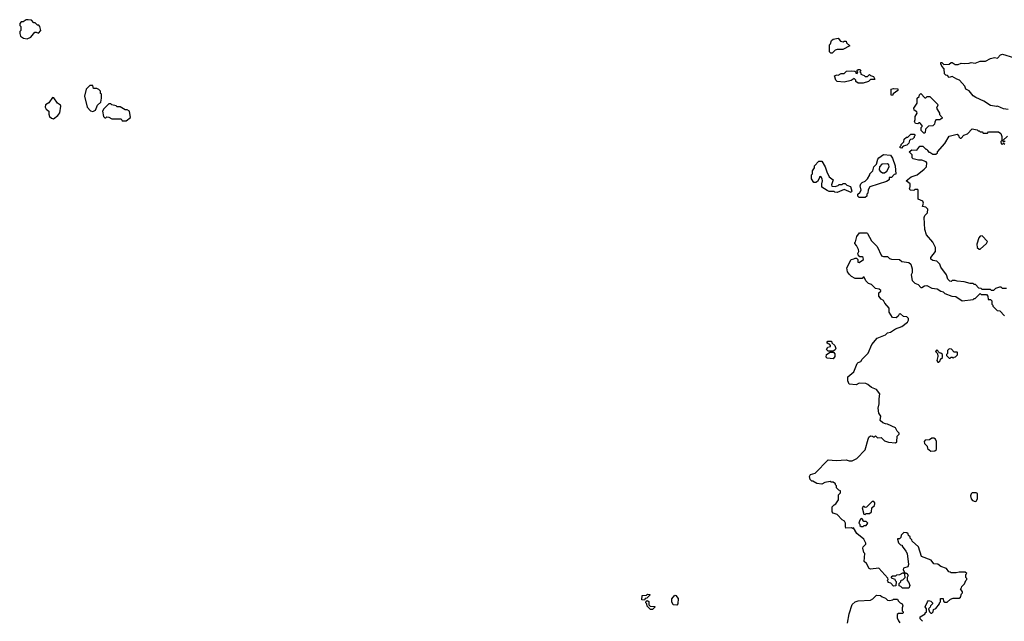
# Model space of a CAD drawing. Extents: x 1861455 to 2058065, y 200073 to 437907.
# Tile 319 of 574: x 1972130 to 1981893, y 296732 to 302692. Entities that reach past the tile are written whole.
import ezdxf

# ---------------------------------------------------------------- set-up
doc = ezdxf.new("R2010")
doc.units = 0

msp = doc.modelspace()

# ---------------------------------------------------------------- linework, layer by layer
at = {"layer": '0CON05XD'}
for points in [[(1972205, 302503.3), (1972241.7, 302518.3), (1972281.7, 302568.3), (1972295, 302570), (1972315, 302560), (1972340, 302585), (1972330, 302625), (1972318.3, 302638.3), (1972305, 302640), (1972285, 302660), (1972271.7, 302661.7), (1972247, 302687), (1972215, 302692.5), (1972195, 302690), (1972165, 302670), (1972145, 302670), (1972130, 302655), (1972130, 302635), (1972140, 302625), (1972140, 302585), (1972133, 302577), (1972130, 302555), (1972139.3, 302529.3), (1972168.3, 302508.3), (1972205, 302503.3)], [(1980185, 302360), (1980171.7, 302361.7), (1980160, 302375), (1980160, 302445), (1980170, 302455), (1980180, 302485), (1980195, 302500), (1980245, 302510), (1980268.3, 302478.3), (1980295, 302472.5), (1980305, 302480), (1980325, 302480), (1980330, 302465), (1980360, 302435), (1980291.7, 302398.3), (1980235, 302397.5), (1980215, 302390), (1980185, 302360)], [(1981931.7, 301801.7), (1981885, 301810), (1981827, 301837), (1981815, 301832.5), (1981755, 301842.5), (1981690, 301885), (1981611.7, 301921.7), (1981585, 301937.5), (1981545, 301987.5), (1981512.5, 302005), (1981502.5, 302035), (1981450, 302095), (1981423, 302103), (1981375, 302130), (1981345, 302120), (1981328.3, 302138.3), (1981311.7, 302141.7), (1981300, 302155), (1981297, 302207), (1981273, 302233), (1981262.5, 302255), (1981265, 302270), (1981275, 302270), (1981295, 302250), (1981347, 302253), (1981365, 302267.5), (1981375, 302267.5), (1981405, 302250), (1981435, 302250), (1981465, 302262.5), (1981495, 302257.5), (1981545, 302262.5), (1981565, 302270), (1981603, 302263), (1981655, 302282.5), (1981705, 302282.5), (1981755, 302307.5), (1981795, 302316.7), (1981825, 302310), (1981857, 302343), (1981875, 302352.5), (1981985, 302317.5)], [(1980495, 302062.5), (1980443, 302063), (1980421.7, 302081.7), (1980420, 302095), (1980405, 302110), (1980375, 302090), (1980305, 302072.5), (1980235, 302080), (1980222.5, 302095), (1980210, 302135), (1980235, 302147.5), (1980247, 302143), (1980275, 302160), (1980305, 302160), (1980328.3, 302181.7), (1980375, 302187.5), (1980411.7, 302181.7), (1980420, 302175), (1980421.7, 302161.7), (1980435, 302160), (1980440, 302175), (1980431.7, 302188.3), (1980445, 302200), (1980465, 302200), (1980470, 302185), (1980460, 302175), (1980470, 302165), (1980471.7, 302151.7), (1980505, 302140), (1980515, 302130), (1980535, 302130), (1980555, 302150), (1980565, 302140), (1980595, 302130), (1980610, 302105), (1980605, 302100), (1980565, 302100), (1980545, 302080), (1980495, 302062.5)], [(1972855, 301783.3), (1972882.5, 301795), (1972902.5, 301845), (1972933.3, 301875), (1972942.5, 301915), (1972940, 301955), (1972932.5, 301962.5), (1972930, 301985), (1972915, 302000), (1972895, 302010), (1972861.7, 302011.7), (1972855, 302040), (1972825, 302040), (1972790, 302005), (1972772.5, 301935), (1972800, 301825), (1972830.7, 301790.7), (1972855, 301783.3)], [(1980785, 301940), (1980770, 301945), (1980770, 302005), (1980795, 302012.5), (1980838.3, 302008.3), (1980838.3, 301991.7), (1980791.7, 301958.3), (1980785, 301940)], [(1972465, 301711.8), (1972506.7, 301743.3), (1972529.3, 301770.7), (1972537.5, 301835), (1972533.3, 301845), (1972503.3, 301865), (1972469.3, 301919.3), (1972455, 301922.5), (1972419.5, 301870.5), (1972385, 301848.8), (1972383.6, 301825), (1972391.9, 301805), (1972418.6, 301785), (1972417.8, 301755), (1972425.5, 301735), (1972445, 301717.8), (1972465, 301711.8)], [(1981105, 301570), (1981095, 301570), (1981070, 301595), (1981070, 301625), (1981080, 301635), (1981080, 301645), (1981055, 301670), (1981045, 301670), (1981035, 301660), (1981013, 301663), (1981002.5, 301685), (1981010, 301705), (1981010, 301735), (1981030, 301765), (1981025, 301780), (1981000, 301795), (1980997.5, 301815), (1981030, 301865), (1981030, 301915), (1981048.3, 301931.7), (1981051.7, 301948.3), (1981065, 301960), (1981105, 301920), (1981115, 301920), (1981128.3, 301931.7), (1981155, 301930), (1981230, 301855), (1981232.5, 301845), (1981220, 301815), (1981250, 301765), (1981251.7, 301751.7), (1981277.5, 301725), (1981275, 301710), (1981265, 301710), (1981255, 301700), (1981215, 301700), (1981203, 301677), (1981201.7, 301658.3), (1981185, 301640), (1981141.7, 301638.3), (1981111.7, 301608.3), (1981110, 301575), (1981105, 301570)], [(1973185, 301690), (1973230, 301725), (1973220, 301785), (1973195, 301800), (1973175, 301800), (1973125, 301830), (1973095, 301830), (1973085, 301840), (1973045, 301850), (1973035, 301860), (1973015, 301860), (1972965, 301810), (1972950, 301785), (1972960, 301735), (1972975, 301720), (1972985, 301720), (1972995, 301730), (1973015, 301727.5), (1973045, 301710), (1973135, 301710), (1973145, 301690), (1973185, 301690)], [(1981915, 300030), (1981875, 300030), (1981861.7, 300041.7), (1981845, 300042.5), (1981805, 300030), (1981785, 300010), (1981765, 300010), (1981755, 300020), (1981675, 300020), (1981665, 300030), (1981641.7, 300031.7), (1981608.3, 300068.3), (1981595, 300070), (1981585, 300080), (1981555, 300080), (1981496.4, 300096.4), (1981425, 300102.5), (1981405, 300110), (1981375, 300110), (1981365, 300100), (1981351.7, 300101.7), (1981331.7, 300121.7), (1981320, 300165), (1981265, 300240), (1981255, 300270), (1981225, 300300), (1981185, 300307.5), (1981165, 300320), (1981163, 300337), (1981210, 300395), (1981212.5, 300435), (1981185, 300490), (1981121.7, 300561.7), (1981106.2, 300615), (1981097, 300733), (1981106.4, 300753.6), (1981130.8, 300779.2), (1981134.1, 300814.1), (1981116.1, 300836.1), (1981081.7, 300841.7), (1981091.2, 300875), (1981086, 300896), (1981040, 300915), (1981040, 301005), (1981035, 301010), (1981005, 301010), (1980995, 301000), (1980960, 301005), (1980952.5, 301025), (1980960, 301035), (1980960, 301065), (1980920, 301095), (1980970, 301135), (1981030, 301155), (1981099.5, 301210.5), (1981120, 301235), (1981123.3, 301275), (1981117.5, 301285), (1981075, 301301.2), (1981042.3, 301302.3), (1980990, 301315), (1980980, 301325), (1980980, 301355), (1980950, 301385), (1980975, 301402.5), (1981025, 301400), (1981055, 301440), (1981085, 301440), (1981115, 301410), (1981125, 301410), (1981130, 301395), (1981145, 301380), (1981155, 301380), (1981185, 301360), (1981215, 301360), (1981230, 301375), (1981230, 301385), (1981302.5, 301465), (1981345, 301540), (1981425, 301560), (1981438.3, 301548.3), (1981441.7, 301531.7), (1981455, 301520), (1981465, 301520), (1981491.7, 301548.3), (1981528.3, 301561.7), (1981575, 301610), (1981625, 301600), (1981635, 301590), (1981645, 301590), (1981655, 301580), (1981675, 301580), (1981685, 301570), (1981725, 301570), (1981735, 301580), (1981835, 301580), (1981860, 301565), (1981870, 301535), (1981870, 301495), (1981860, 301485), (1981861.7, 301461.7), (1981875, 301460), (1981885, 301470), (1981898.3, 301458.3)], [(1980875, 301420), (1980861.7, 301421.7), (1980860, 301435), (1980870, 301445), (1980870, 301455), (1980898.3, 301481.7), (1980901.7, 301508.3), (1980921.7, 301528.3), (1980935, 301530), (1980965, 301560), (1980998.3, 301558.3), (1981010, 301545), (1981000, 301535), (1981000, 301525), (1980981.7, 301508.3), (1980963.3, 301506.7), (1980953.3, 301496.7), (1980945, 301470), (1980925, 301450), (1980891.7, 301438.3), (1980875, 301420)], [(1981902.5, 301487.5), (1981885, 301480), (1981880, 301495), (1981925, 301540)], [(1980515, 300930), (1980455, 300930), (1980440, 300945), (1980440, 300965), (1980459.3, 300980.7), (1980472.5, 301005), (1980463.3, 301045), (1980470, 301065), (1980485, 301080), (1980515, 301093.3), (1980537.5, 301115), (1980560, 301155), (1980560, 301165), (1980590, 301195), (1980600, 301235), (1980625, 301260), (1980638.3, 301311.7), (1980650, 301325), (1980695, 301357.5), (1980765, 301350), (1980785, 301320), (1980810, 301245), (1980818.3, 301161.7), (1980801.7, 301158.3), (1980775, 301130), (1980751.7, 301128.3), (1980750, 301105), (1980725, 301090), (1980560, 301035), (1980543, 301007), (1980540, 300975), (1980530, 300965), (1980530, 300945), (1980515, 300930)], [(1980375, 300980), (1980305, 301010), (1980235, 300980), (1980213, 300983), (1980205, 300990), (1980155, 300990), (1980135, 301000), (1980083, 301033), (1980082.5, 301065), (1980090, 301095), (1980087, 301117), (1980075, 301140), (1980060, 301135), (1980060, 301125), (1980039.3, 301090.7), (1980025, 301080), (1980005, 301080), (1979980, 301115), (1979980, 301155), (1979990, 301165), (1979990, 301195), (1980010, 301225), (1980010, 301245), (1980055, 301290), (1980085, 301290), (1980117.5, 301235), (1980132.5, 301185), (1980157.5, 301135), (1980197, 301107), (1980180, 301055), (1980181.7, 301041.7), (1980215, 301040), (1980245, 301050), (1980255, 301060), (1980285, 301060), (1980295, 301070), (1980315, 301070), (1980331.7, 301051.7), (1980368.3, 301038.3), (1980382.5, 300995), (1980375, 300980)], [(1980705, 301173.8), (1980729.1, 301190.9), (1980750, 301235), (1980747.5, 301255), (1980735, 301263.8), (1980680.3, 301259.7), (1980656, 301234), (1980651.2, 301205), (1980661.4, 301191.4), (1980685, 301175.8), (1980705, 301173.8)], [(1981081.7, 296731.7), (1981060, 296755), (1981060, 296775), (1981110, 296805), (1981110, 296815), (1981120, 296825), (1981120, 296855), (1981110, 296875), (1981130, 296925), (1981141.7, 296938.3), (1981165, 296930), (1981180, 296915), (1981180, 296905), (1981160, 296885), (1981158.3, 296871.7), (1981140, 296855), (1981150, 296825), (1981163, 296813), (1981175, 296812.5), (1981187.5, 296825), (1981191.7, 296848.3), (1981215, 296860), (1981250, 296905), (1981250, 296915), (1981260, 296925), (1981261.7, 296958.3), (1981288.3, 296958.3), (1981291.7, 296931.7), (1981305, 296920), (1981325, 296920), (1981358.3, 296951.7), (1981385, 296960), (1981445, 296960), (1981458.3, 296971.7), (1981470, 297005), (1981480, 297015), (1981480, 297025), (1981460, 297055), (1981470, 297065), (1981471.7, 297078.3), (1981498.3, 297101.7), (1981510, 297135), (1981520, 297145), (1981520, 297155), (1981510, 297165), (1981510, 297195), (1981520, 297205), (1981505, 297220), (1981445, 297220), (1981415, 297212.5), (1981365, 297212.5), (1981355, 297217.5), (1981343.6, 297223.6), (1981320, 297255), (1981263.3, 297273.3), (1981235, 297297.5), (1981195, 297300), (1981167, 297337), (1981073.6, 297373.6), (1981040.7, 297470.7), (1980980, 297525), (1980975, 297540), (1980960, 297555), (1980958.3, 297568.3), (1980941.7, 297581.7), (1980938.3, 297598.3), (1980925, 297610), (1980898.3, 297611.7), (1980870, 297585), (1980868.3, 297561.7), (1980855, 297550), (1980835, 297550), (1980832.5, 297545), (1980845, 297510), (1980865, 297490), (1980880, 297485), (1980880, 297475), (1980918.3, 297428.3), (1980928.8, 297405), (1980943.3, 297295), (1980935, 297272.5), (1980893, 297257), (1980890, 297245), (1980901.7, 297221.7), (1980915, 297210), (1980925, 297210), (1980940, 297185), (1980930, 297165), (1980930, 297135), (1980947.5, 297115), (1980957.5, 297085), (1980945, 297060), (1980885, 297060), (1980868.3, 297078.3), (1980851.7, 297081.7), (1980850, 297105), (1980868.3, 297121.7), (1980871.7, 297138.3), (1980888.3, 297141.7), (1980910, 297165), (1980908.3, 297198.3), (1980895, 297210), (1980885, 297210), (1980855, 297192.5), (1980825, 297190), (1980815, 297180), (1980785, 297180), (1980771.7, 297168.3), (1980771.7, 297161.7), (1980808.3, 297148.3), (1980810, 297135), (1980820, 297125), (1980818.3, 297081.7), (1980795, 297080), (1980768.3, 297108.3), (1980740, 297115), (1980740, 297125), (1980730, 297135), (1980740, 297145), (1980738.3, 297158.3), (1980648.3, 297258.3), (1980565, 297250), (1980552.5, 297255), (1980526.1, 297306.1), (1980503.3, 297325), (1980510, 297405), (1980500, 297415), (1980490, 297455), (1980495, 297470), (1980520, 297495), (1980520, 297505), (1980500, 297545), (1980430.7, 297600.7), (1980398.3, 297658.3), (1980387.5, 297652.5), (1980377, 297657), (1980322.5, 297655), (1980317, 297667), (1980318.8, 297705), (1980307.5, 297725), (1980285, 297737.5), (1980235, 297790), (1980195, 297802.5), (1980187.5, 297815), (1980187.5, 297865), (1980205, 297887.5), (1980223, 297897), (1980250, 297935), (1980250, 297985), (1980270, 298005), (1980270, 298025), (1980251.7, 298031.7), (1980230, 298055), (1980230, 298075), (1980220, 298085), (1980220, 298095), (1980195, 298110), (1980175, 298110), (1980165, 298117.5), (1980115, 298107.5), (1980085, 298090), (1980035, 298097.5), (1979995, 298120), (1979985, 298120), (1979968.3, 298138.3), (1979962.5, 298165), (1979973, 298187), (1980019.3, 298200.7), (1980145, 298332.5), (1980225, 298323.8), (1980325, 298332.5), (1980355, 298322.5), (1980385, 298322.5), (1980430, 298345), (1980515, 298430), (1980543, 298537), (1980550, 298555), (1980565, 298570), (1980587, 298567), (1980595, 298560), (1980605, 298560), (1980615, 298570), (1980635, 298550), (1980671.7, 298551.7), (1980705, 298520), (1980745, 298507.5), (1980815, 298500), (1980828.3, 298511.7), (1980830, 298565), (1980850, 298585), (1980850, 298595), (1980830, 298615), (1980815, 298650), (1980736.4, 298686.4), (1980715, 298687.5), (1980689.3, 298699.3), (1980663, 298723), (1980667.5, 298765), (1980650, 298795), (1980643.3, 298845), (1980653.3, 298885), (1980653, 298937), (1980657.5, 298985), (1980625, 299027.5), (1980575, 299047.5), (1980539.3, 299079.3), (1980519.3, 299089.3), (1980455, 299090), (1980423.6, 299076.4), (1980355, 299082.5), (1980340, 299115), (1980340, 299155), (1980400, 299205), (1980433.6, 299286.4), (1980445, 299297.5), (1980470, 299305), (1980485, 299330), (1980543, 299387), (1980580, 299475), (1980632.3, 299537.7), (1980715, 299570), (1980735, 299590), (1980765, 299597.5), (1980815, 299630), (1980878.3, 299651.7), (1980933, 299697), (1980942.5, 299715), (1980941.7, 299731.7), (1980927, 299747), (1980895, 299752.5), (1980865, 299776.7), (1980850, 299775), (1980840, 299755), (1980821.7, 299738.3), (1980785, 299742.5), (1980752.5, 299795), (1980752.5, 299835), (1980707.5, 299885), (1980695, 299910), (1980673.6, 299923.6), (1980650, 299955), (1980650, 299985), (1980668.3, 300001.7), (1980668.3, 300008.3), (1980651.7, 300021.7), (1980615, 300030), (1980575, 300067.5), (1980545, 300080), (1980520, 300105), (1980505, 300140), (1980495, 300140), (1980485, 300130), (1980415, 300127.5), (1980377, 300147), (1980357, 300167), (1980336.7, 300195), (1980333.3, 300235), (1980373.3, 300316.7), (1980401.7, 300321.7), (1980415, 300330), (1980428.3, 300328.3), (1980440, 300315), (1980441.7, 300291.7), (1980455, 300287.5), (1980496, 300315), (1980495, 300336.7), (1980485, 300342.5), (1980461.7, 300341.7), (1980443, 300363), (1980440, 300375), (1980450, 300395), (1980447.5, 300415), (1980427, 300457), (1980410, 300475), (1980410, 300485), (1980417, 300493), (1980430, 300545), (1980457.5, 300582.5), (1980529.3, 300579.3), (1980537.5, 300575), (1980575, 300500), (1980632.5, 300445), (1980675, 300353.3), (1980695, 300346.2), (1980735, 300347.5), (1980755, 300327.5), (1980775, 300320), (1980855, 300317.5), (1980878.3, 300298.3), (1980945, 300287.5), (1980965, 300270), (1980980, 300225), (1980980, 300185), (1980970, 300165), (1980978.3, 300108.3), (1981005, 300083.3), (1981039.3, 300069.3), (1981065, 300040), (1981075, 300040), (1981103, 300057), (1981125, 300057.5), (1981173, 300033), (1981227, 300027), (1981263.3, 300003.3), (1981287, 299997), (1981305, 299980), (1981373, 299953), (1981411.7, 299951.7), (1981475, 299907.5), (1981585, 299920), (1981595, 299930), (1981605, 299930), (1981655, 299980), (1981665, 299970), (1981715, 299970), (1981730, 299955), (1981731.7, 299921.7), (1981755, 299920), (1981768.3, 299908.3), (1981770, 299875), (1981780, 299865), (1981780, 299855), (1981821.7, 299811.7), (1981847.5, 299807.5), (1981895, 299760)], [(1981655, 300420), (1981717.5, 300475), (1981727.5, 300495), (1981675, 300550), (1981653.8, 300546.2), (1981639.3, 300530.7), (1981622.3, 300467.7), (1981623.9, 300433.9), (1981645, 300420), (1981655, 300420)], [(1980195, 299410), (1980145, 299410), (1980130, 299425), (1980141.7, 299448.3), (1980170, 299455), (1980170, 299465), (1980158.3, 299478.3), (1980145, 299480), (1980131.7, 299491.7), (1980141.7, 299508.3), (1980178.3, 299508.3), (1980181.7, 299491.7), (1980212.5, 299465), (1980222.5, 299435), (1980215, 299420), (1980195, 299410)], [(1980195, 299332.5), (1980135, 299340), (1980128.3, 299348.3), (1980130, 299375), (1980165, 299400), (1980198.3, 299398.3), (1980211.7, 299381.7), (1980212.5, 299355), (1980195, 299332.5)], [(1981245, 299300), (1981258.3, 299311.7), (1981261.7, 299328.3), (1981280, 299345), (1981280, 299375), (1981265, 299390), (1981251.7, 299391.7), (1981225, 299420), (1981210, 299405), (1981230, 299385), (1981232.5, 299355), (1981222.5, 299315), (1981235, 299300), (1981245, 299300)], [(1981385, 299340), (1981395, 299350), (1981408.3, 299351.7), (1981428.3, 299371.7), (1981430, 299395), (1981425, 299400), (1981395, 299400), (1981368.3, 299428.3), (1981345, 299430), (1981330, 299415), (1981330, 299385), (1981320, 299375), (1981320, 299365), (1981345, 299340), (1981355, 299340), (1981365, 299350), (1981375, 299350), (1981385, 299340)], [(1981165, 298417.5), (1981205, 298420), (1981220, 298435), (1981220, 298515), (1981210, 298535), (1981195, 298547.5), (1981175, 298547.5), (1981151.7, 298528.3), (1981110, 298525), (1981100, 298515), (1981103, 298493), (1981128.3, 298468.3), (1981130, 298445), (1981165, 298417.5)], [(1981605, 297918.8), (1981615, 297923.3), (1981625.8, 297945), (1981627.7, 297997.7), (1981615, 298006.2), (1981575, 298003.8), (1981564.3, 297995.7), (1981558, 297975), (1981564.4, 297944.4), (1981578.3, 297928.3), (1981605, 297918.8)], [(1980515, 297790), (1980525, 297800), (1980555, 297800), (1980577.5, 297815), (1980580, 297855), (1980605, 297880), (1980610, 297895), (1980610, 297905), (1980598.3, 297918.3), (1980581.7, 297918.3), (1980528.3, 297861.7), (1980515, 297860), (1980505, 297870), (1980495, 297870), (1980483, 297857), (1980500, 297795), (1980515, 297790)], [(1980495, 297670), (1980505, 297680), (1980525, 297680), (1980540, 297705), (1980525, 297720), (1980501.7, 297721.7), (1980490, 297735), (1980490, 297745), (1980475, 297750), (1980460, 297735), (1980450, 297705), (1980460, 297695), (1980461.7, 297681.7), (1980475, 297670), (1980495, 297670)], [(1978325, 296940), (1978300, 296945), (1978301.7, 296988.3), (1978345, 296990), (1978355, 297000), (1978378.3, 296998.3), (1978378.3, 296991.7), (1978348.3, 296961.7), (1978331.7, 296958.3), (1978325, 296940)], [(1978405, 296850), (1978385, 296850), (1978353, 296883), (1978350, 296905), (1978340, 296915), (1978340, 296925), (1978351.7, 296938.3), (1978368.3, 296928.3), (1978370, 296895), (1978381.7, 296881.7), (1978428.3, 296878.3), (1978428.3, 296871.7), (1978405, 296850)], [(1978645, 296892.5), (1978610, 296895), (1978597.5, 296925), (1978597.5, 296955), (1978625, 296990), (1978636.4, 296986.4), (1978659.3, 296959.3), (1978657.5, 296905), (1978645, 296892.5)], [(1980337.5, 296715), (1980353.3, 296805), (1980385, 296900), (1980413.9, 296926.1), (1980443.9, 296936.1), (1980565, 296942.5), (1980590, 296955), (1980625, 296990), (1980667, 296987), (1980683, 296973), (1980715, 296960), (1980735, 296940), (1980755, 296937.5), (1980787, 296943), (1980795, 296950), (1980835, 296950), (1980840, 296935), (1980860, 296915), (1980880, 296905), (1980887.5, 296885), (1980880, 296865), (1980880, 296835), (1980890, 296825), (1980890, 296815), (1980885, 296810), (1980845, 296810), (1980831.7, 296798.3), (1980830, 296765), (1980842.5, 296735), (1980857, 296717)]]:
    msp.add_lwpolyline(points, dxfattribs=at)

doc.saveas('drawing.dxf')
